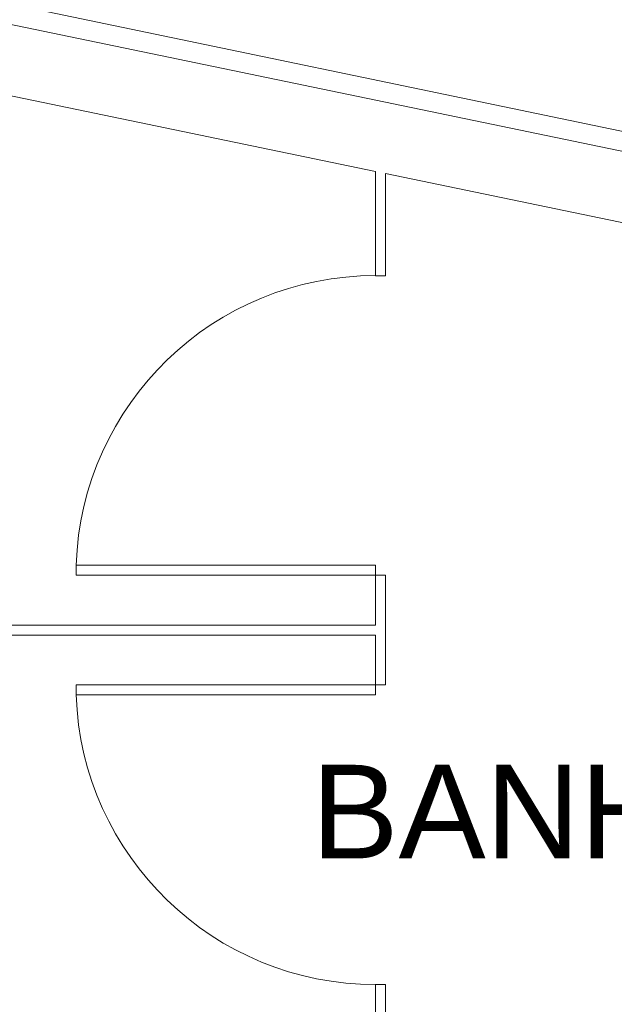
# Model space of a CAD drawing. Header units: millimetres. Extents: x 567 to 934, y -1 to 364.
# Tile 712 of 1056: x 782.93 to 785.32, y 107.8 to 111.75. Entities that reach past the tile are written whole.
import ezdxf

# ---------------------------------------------------------------- set-up
doc = ezdxf.new("R2010")
doc.units = ezdxf.units.MM
doc.header["$MEASUREMENT"] = 0
doc.linetypes.add('NULL', pattern=[0])
for name, color, linetype, lineweight in [('A-ANNO-SYMB', 7, 'Continuous', 9), ('A-AREA-IDEN', 7, 'Continuous', 9), ('A-WALL', 7, 'Continuous', 25), ('ARQ-ESQUAD', 7, 'Continuous', 25), ('C-PROP-LINE', 7, 'Continuous', 25)]:
    doc.layers.add(name, color=color, linetype=linetype, lineweight=lineweight)
doc.styles.add('Arial', font='arial.ttf')

msp = doc.modelspace()

# ---------------------------------------------------------------- linework, layer by layer
at = {"layer": 'A-ANNO-SYMB', "color": 8, "linetype": 'Continuous', "lineweight": 5}
msp.add_line((774.3626, 113.5819), (788.112, 110.728), dxfattribs=at)
at = {"layer": 'A-WALL', "color": 8, "lineweight": 5}
for p, q in [((788.479, 110.5708), (763.6793, 115.7183)), ((781.4897, 111.7356), (784.359, 111.14)), ((784.359, 111.14), (784.359, 110.7227)), ((784.399, 110.7227), (784.399, 111.1317)), ((784.399, 111.1317), (788.0196, 110.3802)), ((784.359, 110.7227), (784.399, 110.7227)), ((784.399, 109.5227), (784.359, 109.5227)), ((784.359, 109.5227), (784.359, 109.3227)), ((784.399, 109.0827), (784.399, 109.5227)), ((784.359, 109.3227), (781.299, 109.3227)), ((781.299, 109.2827), (784.359, 109.2827)), ((784.359, 109.2827), (784.359, 109.0827)), ((784.359, 109.0827), (784.399, 109.0827)), ((784.399, 107.8827), (784.359, 107.8827)), ((784.359, 107.8827), (784.359, 107.3827)), ((784.399, 107.1027), (784.399, 107.8827))]:
    msp.add_line(p, q, dxfattribs=at)
at = {"layer": 'ARQ-ESQUAD', "color": 8, "lineweight": 5}
for p, q in [((783.159, 109.5227), (783.159, 109.5627)), ((784.359, 109.5627), (783.159, 109.5627)), ((784.359, 109.5227), (784.359, 109.5627)), ((784.359, 109.5227), (783.159, 109.5227)), ((784.359, 109.0827), (783.159, 109.0827)), ((783.159, 109.0827), (783.159, 109.0427)), ((784.359, 109.0827), (784.359, 109.0427)), ((784.359, 109.0427), (783.159, 109.0427))]:
    msp.add_line(p, q, dxfattribs=at)
for centre, start, end in [((784.359, 109.5227), 90, 178.0908), ((784.359, 109.0827), 181.9092, 270)]:
    msp.add_arc(centre, 1.2007, start, end, dxfattribs=at)
at = {"layer": 'C-PROP-LINE', "color": 8, "lineweight": 5}
msp.add_line((827.8839, 102.3918), (763.6793, 115.7183), dxfattribs=at)

# ---------------------------------------------------------------- texts
at = {"layer": 'A-AREA-IDEN', "color": 8, "linetype": 'NULL', "lineweight": 5, "insert": (784.1016, 108.3878), "char_height": 0.375, "width": 5.415206, "attachment_point": 7, "line_spacing_factor": 0.9, "style": 'Arial'}
msp.add_mtext('BANH FEM', dxfattribs=at)

doc.saveas('drawing.dxf')
